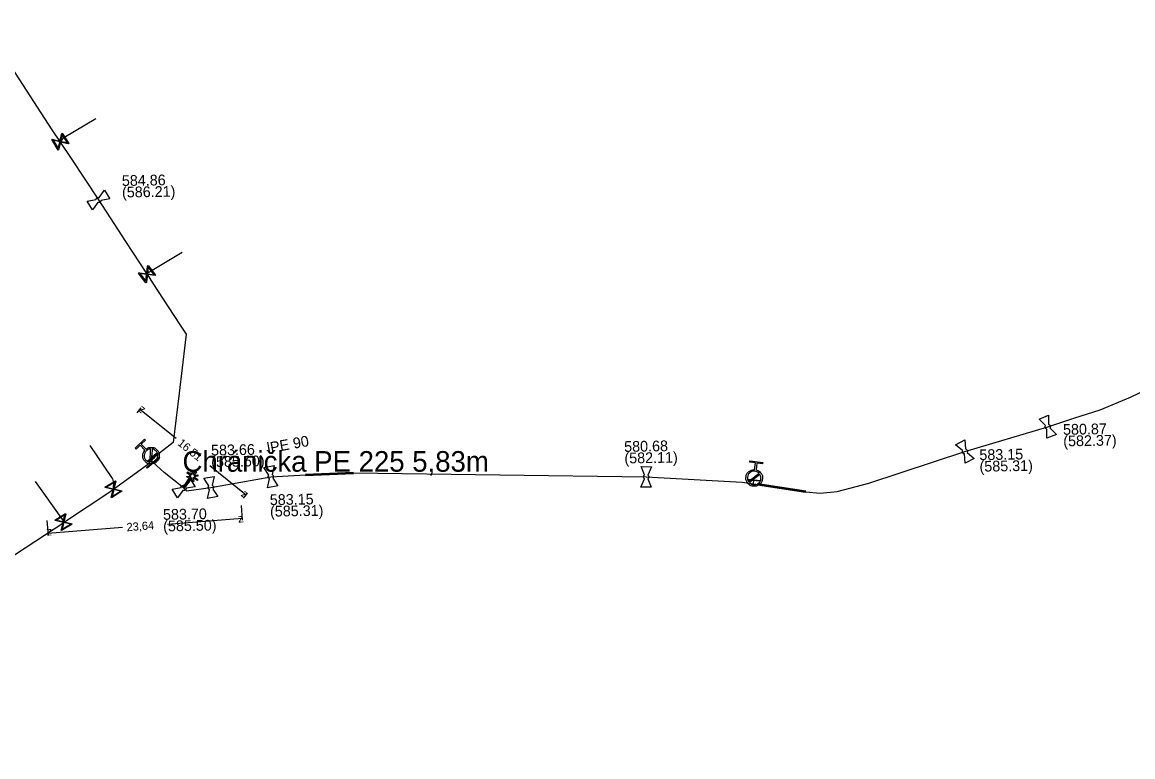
# Model space of a CAD drawing. Extents: x -643842 to -636370, y -1119190 to -1110210.
# Drawn here: x -640918.2 to -640783.4, y -1113947.3 to -1113858.2 of the extents above; entities that cross this region are included whole.
import ezdxf

# ---------------------------------------------------------------- set-up
doc = ezdxf.new("R2010")
doc.units = 0
for name, color, linetype in [('2', 7, 'Continuous'), ('7', 7, 'Continuous'), ('Default', 7, 'Continuous'), ('Level 10', 7, 'Continuous'), ('Level 16', 7, 'Continuous'), ('Level 20', 7, 'Continuous'), ('Level 21', 7, 'Continuous'), ('Level 23', 7, 'Continuous'), ('Level 27', 7, 'Continuous'), ('Level 28', 7, 'Continuous'), ('Level 29', 7, 'Continuous'), ('Level 30', 7, 'Continuous'), ('Level 33', 7, 'Continuous')]:
    doc.layers.add(name, color=color, linetype=linetype)

msp = doc.modelspace()

# ---------------------------------------------------------------- linework, layer by layer
at = {"layer": '2'}
msp.add_lwpolyline([(-640897.5, -1113913.08), (-640897.17, -1113912.65), (-640897.05, -1113912.74), (-640897.37, -1113913.17), (-640896.91, -1113913.11), (-640896.89, -1113913.26), (-640897.35, -1113913.33), (-640896.89, -1113913.67), (-640896.98, -1113913.8), (-640897.45, -1113913.44), (-640897.38, -1113913.91), (-640897.54, -1113913.93), (-640897.6, -1113913.48), (-640898.56, -1113914.74), (-640898.68, -1113914.64), (-640897.72, -1113913.38), (-640898.19, -1113913.44), (-640898.21, -1113913.29), (-640897.74, -1113913.22), (-640898.21, -1113912.87), (-640898.11, -1113912.75), (-640897.66, -1113913.09), (-640897.72, -1113912.63), (-640897.56, -1113912.61), (-640897.5, -1113913.08)], dxfattribs=at)
at = {"layer": 'Default'}
for points in [[(-640909.26, -1113879.73), (-640909.25, -1113879.67), (-640909.22, -1113879.62), (-640909.18, -1113879.55), (-640909.11, -1113879.51), (-640909.04, -1113879.46), (-640908.96, -1113879.46), (-640908.91, -1113879.45), (-640908.85, -1113879.47)], [(-640908.64, -1113879.82), (-640908.64, -1113879.87), (-640908.67, -1113879.91), (-640908.71, -1113879.99), (-640908.78, -1113880.03), (-640908.85, -1113880.08), (-640908.93, -1113880.08), (-640908.99, -1113880.08), (-640909.04, -1113880.07)], [(-640793.87, -1113907.58), (-640793.92, -1113907.56), (-640793.96, -1113907.52), (-640794.03, -1113907.47), (-640794.06, -1113907.4), (-640794.09, -1113907.32), (-640794.08, -1113907.23), (-640794.07, -1113907.18), (-640794.05, -1113907.14)], [(-640793.67, -1113906.98), (-640793.62, -1113907), (-640793.58, -1113907.03), (-640793.51, -1113907.09), (-640793.48, -1113907.16), (-640793.45, -1113907.24), (-640793.46, -1113907.32), (-640793.47, -1113907.38), (-640793.49, -1113907.42)], [(-640903.18, -1113909.99), (-640902.9, -1113909.77), (-640902.54, -1113909.78), (-640902.12, -1113909.79), (-640901.84, -1113910.1), (-640901.56, -1113910.4), (-640901.57, -1113910.81), (-640901.58, -1113911.23), (-640901.89, -1113911.51), (-640902.19, -1113911.79), (-640902.6, -1113911.78), (-640903.01, -1113911.77), (-640903.3, -1113911.47), (-640903.58, -1113911.16), (-640903.57, -1113910.75), (-640903.56, -1113910.38), (-640903.32, -1113910.12)], [(-640902.64, -1113909.97), (-640902.92, -1113909.99), (-640903.13, -1113910.19), (-640903.38, -1113910.42), (-640903.39, -1113910.75), (-640903.4, -1113911.09), (-640903.17, -1113911.34), (-640902.96, -1113911.55), (-640902.69, -1113911.59)], [(-640902.5, -1113911.59), (-640902.23, -1113911.57), (-640902.02, -1113911.37), (-640901.77, -1113911.14), (-640901.76, -1113910.81), (-640901.75, -1113910.47), (-640901.98, -1113910.22), (-640902.18, -1113910.01), (-640902.45, -1113909.97)], [(-640803.88, -1113910.58), (-640803.93, -1113910.57), (-640803.98, -1113910.54), (-640804.05, -1113910.5), (-640804.09, -1113910.42), (-640804.13, -1113910.35), (-640804.12, -1113910.26), (-640804.12, -1113910.21), (-640804.1, -1113910.16)], [(-640803.74, -1113909.97), (-640803.69, -1113909.99), (-640803.64, -1113910.02), (-640803.57, -1113910.06), (-640803.53, -1113910.14), (-640803.49, -1113910.21), (-640803.5, -1113910.29), (-640803.5, -1113910.35), (-640803.52, -1113910.4)], [(-640887.88, -1113913.06), (-640887.84, -1113913.09), (-640887.8, -1113913.13), (-640887.75, -1113913.19), (-640887.73, -1113913.27), (-640887.72, -1113913.35), (-640887.75, -1113913.43), (-640887.76, -1113913.48), (-640887.8, -1113913.53)], [(-640829.16, -1113912.51), (-640828.81, -1113912.58), (-640828.59, -1113912.87), (-640828.33, -1113913.2), (-640828.39, -1113913.61), (-640828.44, -1113914.02), (-640828.76, -1113914.28), (-640829.09, -1113914.53), (-640829.5, -1113914.48), (-640829.91, -1113914.43), (-640830.17, -1113914.1), (-640830.42, -1113913.77), (-640830.37, -1113913.36), (-640830.32, -1113912.95), (-640829.99, -1113912.7), (-640829.7, -1113912.47), (-640829.34, -1113912.49)], [(-640828.79, -1113912.92), (-640828.99, -1113912.71), (-640829.28, -1113912.68), (-640829.61, -1113912.63), (-640829.88, -1113912.84), (-640830.14, -1113913.05), (-640830.19, -1113913.38), (-640830.22, -1113913.67), (-640830.07, -1113913.91)], [(-640829.96, -1113914.05), (-640829.77, -1113914.25), (-640829.48, -1113914.29), (-640829.15, -1113914.33), (-640828.88, -1113914.12), (-640828.61, -1113913.92), (-640828.57, -1113913.58), (-640828.54, -1113913.3), (-640828.68, -1113913.06)], [(-640898.93, -1113914.65), (-640898.92, -1113914.59), (-640898.9, -1113914.54), (-640898.86, -1113914.47), (-640898.79, -1113914.43), (-640898.72, -1113914.38), (-640898.63, -1113914.38), (-640898.58, -1113914.37), (-640898.53, -1113914.39)], [(-640895.47, -1113914.91), (-640895.51, -1113914.88), (-640895.55, -1113914.84), (-640895.6, -1113914.78), (-640895.62, -1113914.7), (-640895.63, -1113914.62), (-640895.6, -1113914.53), (-640895.59, -1113914.48), (-640895.55, -1113914.44)], [(-640895.15, -1113914.37), (-640895.11, -1113914.4), (-640895.07, -1113914.44), (-640895.02, -1113914.5), (-640895, -1113914.58), (-640894.99, -1113914.66), (-640895.02, -1113914.74), (-640895.03, -1113914.79), (-640895.07, -1113914.84)], [(-640888.2, -1113913.6), (-640888.24, -1113913.57), (-640888.28, -1113913.53), (-640888.33, -1113913.47), (-640888.35, -1113913.39), (-640888.36, -1113913.31), (-640888.33, -1113913.22), (-640888.32, -1113913.17), (-640888.28, -1113913.13)], [(-640842.7, -1113913.59), (-640842.74, -1113913.56), (-640842.76, -1113913.51), (-640842.8, -1113913.44), (-640842.8, -1113913.35), (-640842.8, -1113913.27), (-640842.76, -1113913.2), (-640842.73, -1113913.15), (-640842.69, -1113913.12)], [(-640842.28, -1113913.13), (-640842.24, -1113913.16), (-640842.22, -1113913.21), (-640842.18, -1113913.28), (-640842.18, -1113913.37), (-640842.18, -1113913.45), (-640842.22, -1113913.52), (-640842.25, -1113913.57), (-640842.29, -1113913.6)], [(-640898.31, -1113914.74), (-640898.32, -1113914.79), (-640898.34, -1113914.83), (-640898.38, -1113914.91), (-640898.45, -1113914.95), (-640898.52, -1113915), (-640898.61, -1113915), (-640898.66, -1113915), (-640898.71, -1113914.99)]]:
    msp.add_open_spline(points, degree=3, dxfattribs=at)
at = {"layer": 'Level 10'}
for points in [[(-640904.25, -1113905.6), (-640903.76, -1113905)], [(-640899.52, -1113908.72), (-640903.92, -1113905.19)], [(-640895.44, -1113911.99), (-640891.04, -1113915.52)], [(-640891.37, -1113915.93), (-640890.88, -1113915.33)], [(-640891.64, -1113916.82), (-640891.5, -1113918.62)], [(-640900.58, -1113919.08), (-640891.52, -1113918.37)], [(-640915.21, -1113918.66), (-640915.07, -1113920.46)], [(-640906.04, -1113919.5), (-640915.09, -1113920.21)]]:
    msp.add_lwpolyline(points, dxfattribs=at)
at = {"layer": 'Level 16'}
for points in [[(-640913.84, -1113873.73), (-640914.62, -1113872.45), (-640914.56, -1113872.41), (-640914.44, -1113872.45), (-640913.62, -1113872.64), (-640913.4, -1113871.7), (-640913.34, -1113871.66), (-640912.56, -1113872.94), (-640912.61, -1113872.98), (-640913.56, -1113872.75), (-640913.75, -1113873.57), (-640913.78, -1113873.69), (-640913.84, -1113873.73)], [(-640913.84, -1113873.54), (-640913.64, -1113872.73), (-640914.46, -1113872.53), (-640913.84, -1113873.54)], [(-640913.34, -1113871.84), (-640913.54, -1113872.66), (-640912.72, -1113872.86), (-640913.34, -1113871.84)], [(-640903.19, -1113889.83), (-640904.11, -1113888.64), (-640904.06, -1113888.6), (-640903.93, -1113888.62), (-640903.1, -1113888.72), (-640902.98, -1113887.76), (-640902.93, -1113887.72), (-640902.01, -1113888.9), (-640902.06, -1113888.94), (-640903.02, -1113888.82), (-640903.13, -1113889.66), (-640903.14, -1113889.79), (-640903.19, -1113889.83)], [(-640903.21, -1113889.64), (-640903.11, -1113888.81), (-640903.94, -1113888.71), (-640903.21, -1113889.64)], [(-640902.91, -1113887.9), (-640903.01, -1113888.74), (-640902.18, -1113888.84), (-640902.91, -1113887.9)], [(-640901.51, -1113911), (-640903.05, -1113912.29), (-640903.13, -1113912.2), (-640901.59, -1113910.91), (-640901.51, -1113911)], [(-640901.81, -1113910.51), (-640902.93, -1113911.52), (-640902.99, -1113911.45), (-640901.87, -1113910.44), (-640901.81, -1113910.51)], [(-640906.1, -1113915.09), (-640907.37, -1113915.88), (-640907.41, -1113915.82), (-640907.38, -1113915.7), (-640907.18, -1113914.88), (-640908.12, -1113914.66), (-640908.16, -1113914.6), (-640906.88, -1113913.82), (-640906.85, -1113913.87), (-640907.07, -1113914.82), (-640906.26, -1113915.01), (-640906.13, -1113915.04), (-640906.1, -1113915.09)], [(-640907.98, -1113914.6), (-640907.16, -1113914.8), (-640906.96, -1113913.98), (-640907.98, -1113914.6)], [(-640830.15, -1113913.65), (-640828.66, -1113913.79), (-640828.67, -1113913.89), (-640830.16, -1113913.75), (-640830.15, -1113913.65)], [(-640906.28, -1113915.1), (-640907.09, -1113914.9), (-640907.29, -1113915.72), (-640906.28, -1113915.1)], [(-640912.16, -1113919.08), (-640913.44, -1113919.87), (-640913.48, -1113919.81), (-640913.44, -1113919.69), (-640913.25, -1113918.87), (-640914.19, -1113918.64), (-640914.23, -1113918.59), (-640912.95, -1113917.8), (-640912.91, -1113917.86), (-640913.14, -1113918.8), (-640912.32, -1113919), (-640912.2, -1113919.03), (-640912.16, -1113919.08)], [(-640914.05, -1113918.59), (-640913.23, -1113918.78), (-640913.03, -1113917.97), (-640914.05, -1113918.59)], [(-640912.35, -1113919.08), (-640913.16, -1113918.89), (-640913.36, -1113919.7), (-640912.35, -1113919.08)]]:
    msp.add_lwpolyline(points, dxfattribs=at)
at = {"layer": 'Level 21'}
for points in [[(-640923.11, -1113858.22), (-640914.59, -1113871.26), (-640913.59, -1113872.76), (-640912.25, -1113874.76), (-640908.95, -1113879.77), (-640905.66, -1113884.79), (-640903.12, -1113888.68), (-640903.06, -1113888.77), (-640902.38, -1113889.82), (-640899.1, -1113894.84), (-640898.32, -1113896.04), (-640898.44, -1113897.07), (-640899.17, -1113903.19), (-640899.89, -1113909.19), (-640902.09, -1113910.94), (-640902.29, -1113911.12), (-640902.53, -1113911.35)], [(-640898.62, -1113914.69), (-640898.26, -1113915.05), (-640895.31, -1113914.64), (-640888.04, -1113913.33), (-640883.83, -1113913.12), (-640878, -1113912.88), (-640842.49, -1113913.36), (-640830.84, -1113914), (-640829.46, -1113914.19), (-640823.12, -1113915.15), (-640821.38, -1113915.32), (-640819.3, -1113915.12), (-640815.46, -1113914.12), (-640803.81, -1113910.28), (-640793.77, -1113907.28), (-640790.59, -1113906.25), (-640787.41, -1113905.22), (-640783.73, -1113903.67), (-640780.29, -1113902.05)], [(-640902.53, -1113911.35), (-640902.99, -1113911.89), (-640907.13, -1113914.9), (-640907.8, -1113915.39), (-640912.82, -1113918.7), (-640913.17, -1113918.93), (-640917.83, -1113921.99), (-640922.84, -1113925.28), (-640925.38, -1113926.94), (-640927.86, -1113928.57), (-640932.87, -1113931.93), (-640935.81, -1113933.73), (-640937.96, -1113935.05), (-640942.99, -1113938.29), (-640948.06, -1113941.49), (-640949.39, -1113942.33), (-640952.19, -1113944.1), (-640952.72, -1113944.39), (-640953.01, -1113944.54), (-640952.92, -1113944.69), (-640951.34, -1113947.3)], [(-640898.62, -1113914.69), (-640900.97, -1113912.84), (-640902.32, -1113911.6), (-640902.53, -1113911.35)]]:
    msp.add_lwpolyline(points, dxfattribs=at)
at = {"layer": 'Level 23'}
for points in [[(-640913.59, -1113872.76), (-640913.56, -1113872.71), (-640913.14, -1113872.18), (-640909.25, -1113869.91)], [(-640903.12, -1113888.68), (-640903.02, -1113888.63), (-640902.75, -1113888.5), (-640902.74, -1113888.48), (-640902.62, -1113888.4), (-640898.8, -1113886.1)], [(-640907.13, -1113914.9), (-640907.12, -1113914.79), (-640907.12, -1113914.69), (-640907.09, -1113914.09), (-640907.19, -1113913.6), (-640907.32, -1113913.42), (-640909.95, -1113909.54)], [(-640902.29, -1113911.12), (-640902.4, -1113910.98), (-640902.57, -1113910.78)], [(-640913.17, -1113918.93), (-640913.22, -1113918.74), (-640913.27, -1113918.55), (-640916.59, -1113913.9)], [(-640829.46, -1113914.19), (-640829.41, -1113913.77), (-640829.38, -1113913.48)]]:
    msp.add_lwpolyline(points, dxfattribs=at)
at = {"layer": 'Level 28'}
for points in [[(-640908.85, -1113879.47), (-640908.23, -1113878.57)], [(-640908.23, -1113878.57), (-640907.56, -1113879.63), (-640908.64, -1113879.82)], [(-640909.04, -1113880.07), (-640909.66, -1113880.97), (-640910.34, -1113879.91), (-640909.26, -1113879.73)], [(-640794.82, -1113906.35), (-640793.66, -1113905.89), (-640793.67, -1113906.98)], [(-640794.05, -1113907.14), (-640794.82, -1113906.35)], [(-640793.49, -1113907.42), (-640792.72, -1113908.21), (-640793.88, -1113908.67), (-640793.87, -1113907.58)], [(-640804.94, -1113909.45), (-640803.82, -1113908.88), (-640803.74, -1113909.97)], [(-640804.1, -1113910.16), (-640804.94, -1113909.45)], [(-640803.52, -1113910.4), (-640802.68, -1113911.11), (-640803.8, -1113911.68), (-640803.88, -1113910.58)], [(-640888.88, -1113912.22), (-640887.65, -1113911.99), (-640887.88, -1113913.06)], [(-640888.28, -1113913.13), (-640888.88, -1113912.22)], [(-640843.09, -1113912.1), (-640841.84, -1113912.12), (-640842.28, -1113913.13)], [(-640842.69, -1113913.12), (-640843.09, -1113912.1)], [(-640898.53, -1113914.39), (-640897.9, -1113913.49)], [(-640897.9, -1113913.49), (-640897.23, -1113914.55), (-640898.31, -1113914.74)], [(-640896.15, -1113913.53), (-640894.92, -1113913.3), (-640895.15, -1113914.37)], [(-640895.55, -1113914.44), (-640896.15, -1113913.53)], [(-640887.8, -1113913.53), (-640887.2, -1113914.44), (-640888.43, -1113914.67), (-640888.2, -1113913.6)], [(-640842.29, -1113913.6), (-640841.89, -1113914.62), (-640843.14, -1113914.6), (-640842.7, -1113913.59)], [(-640898.71, -1113914.99), (-640899.34, -1113915.89), (-640900.01, -1113914.83), (-640898.93, -1113914.65)], [(-640895.07, -1113914.84), (-640894.47, -1113915.75), (-640895.7, -1113915.98), (-640895.47, -1113914.91)]]:
    msp.add_lwpolyline(points, dxfattribs=at)
at = {"layer": 'Level 29'}
for points in [[(-640883.83, -1113913.01), (-640878, -1113912.77)], [(-640878, -1113912.99), (-640883.83, -1113913.23)], [(-640823.14, -1113915.26), (-640828.99, -1113914.36)], [(-640828.95, -1113914.14), (-640823.1, -1113915.04)]]:
    msp.add_lwpolyline(points, dxfattribs=at)
at = {"layer": 'Level 30'}
for points in [[(-640883.83, -1113913.12), (-640878, -1113912.88)], [(-640828.97, -1113914.25), (-640823.12, -1113915.15)]]:
    msp.add_lwpolyline(points, dxfattribs=at)
at = {"layer": 'Level 33'}
for points in [[(-640903.32, -1113910.12), (-640903.88, -1113909.52), (-640904.38, -1113909.99), (-640904.51, -1113909.86), (-640903.37, -1113908.79), (-640903.24, -1113908.92), (-640903.75, -1113909.39), (-640903.18, -1113909.99)], [(-640902.69, -1113911.59), (-640902.64, -1113909.97)], [(-640902.45, -1113909.97), (-640902.5, -1113911.59)], [(-640829.34, -1113912.49), (-640829.24, -1113911.67), (-640829.93, -1113911.59), (-640829.9, -1113911.4), (-640828.35, -1113911.6), (-640828.38, -1113911.78), (-640829.06, -1113911.69), (-640829.16, -1113912.51)], [(-640830.07, -1113913.91), (-640828.79, -1113912.92)], [(-640828.68, -1113913.06), (-640829.96, -1113914.05)]]:
    msp.add_lwpolyline(points, dxfattribs=at)

# ---------------------------------------------------------------- texts
at = {"layer": '7'}
msp.add_text('Chránička PE 225 5,83m', height=2.5, dxfattribs=at).set_placement((-640898.75, -1113912.73))
at = {"layer": 'Level 10'}
for s, rotation, p in [('z', 141.2637, (-640903.22, -1113905.11)), ('16,51', 321.2637, (-640899.44, -1113909.42)), ('z', 321.2637, (-640891.74, -1113915.6)), ('z', 4.4618, (-640891.98, -1113918.91)), ('z', 184.4618, (-640914.63, -1113919.67)), ('23,64', 4.4618, (-640905.5, -1113919.96))]:
    msp.add_text(s, height=1, rotation=rotation, dxfattribs=at).set_placement(p)
at = {"layer": 'Level 20'}
msp.add_text('lPE 90', height=1.3, rotation=10.2147, dxfattribs=at).set_placement((-640888.37, -1113910.51))
at = {"layer": 'Level 27'}
for s, p in [('584.86', (-640906.1, -1113878.08)), ('(586.21)', (-640906.08, -1113879.48)), ('580.87', (-640791.9, -1113908.26)), ('580.68', (-640845.15, -1113910.33)), ('(582.37)', (-640791.87, -1113909.66)), ('583.66', (-640895.28, -1113910.77)), ('(582.11)', (-640845.12, -1113911.73)), ('583.15', (-640802.05, -1113911.33)), ('(585.60)', (-640895.26, -1113912.17)), ('(585.31)', (-640802.03, -1113912.73)), ('583.15', (-640888.15, -1113916.78)), ('(585.31)', (-640888.12, -1113918.18)), ('583.70', (-640901.11, -1113918.57)), ('(585.50)', (-640901.09, -1113919.97))]:
    msp.add_text(s, height=1.3, rotation=1, dxfattribs=at).set_placement(p)

doc.saveas('drawing.dxf')
